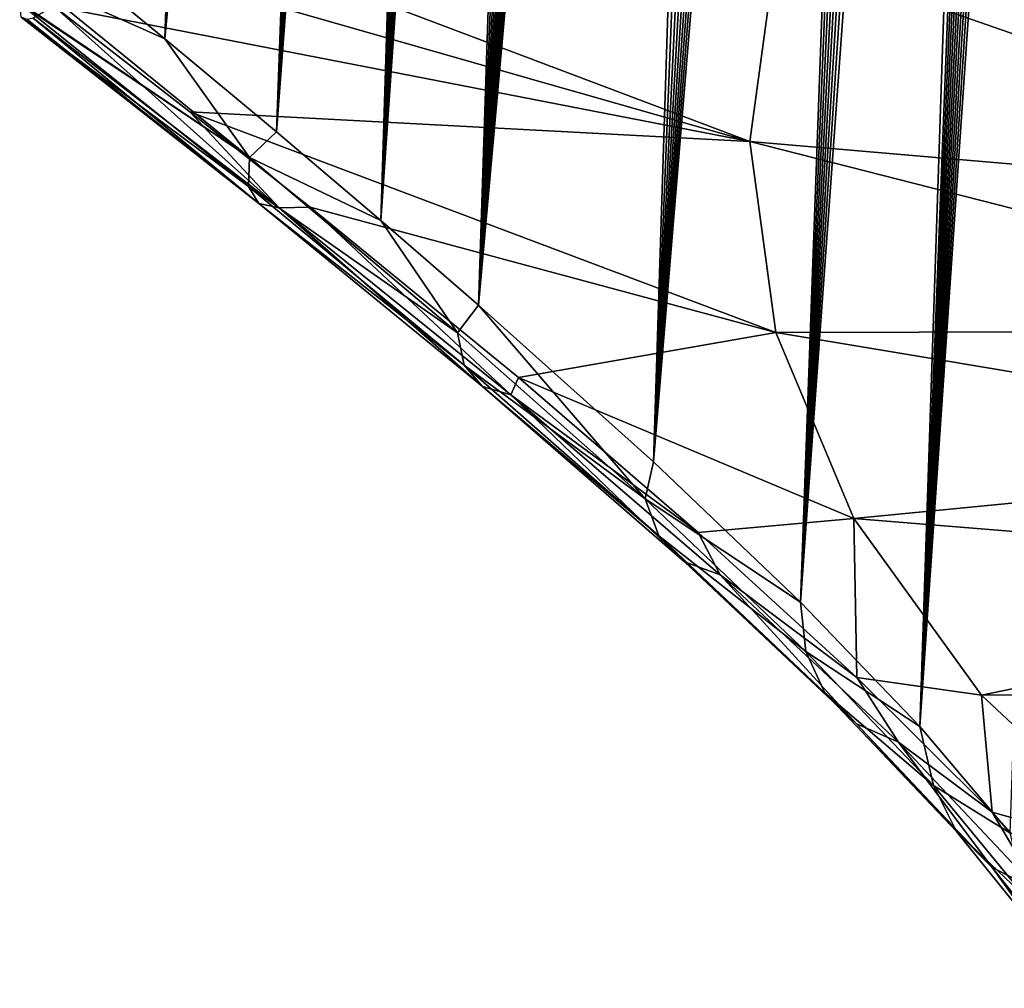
# Model space of a CAD drawing. Header units: metres. Extents: x -109 to 109, y -452 to 89.
# Tile 281 of 656: x -101 to -92, y -70 to -62. Entities that reach past the tile are written whole.
import ezdxf

# ---------------------------------------------------------------- set-up
doc = ezdxf.new("R2010")
doc.units = ezdxf.units.M
doc.layers.add('solid_K244270000C71_000', color=7, linetype='CONTINUOUS')

msp = doc.modelspace()

# ---------------------------------------------------------------- linework, layer by layer
at = {"layer": 'solid_K244270000C71_000'}
for points in [[(-95.265472, -65.832397, 36.041077), (-93.556404, -37.983906, 16.111311), (-93.396362, -38.017689, 15.844117)], [(-95.265472, -65.832397, 36.041077), (-93.73246, -37.984409, 16.417379), (-93.556404, -37.983906, 16.111311)], [(-95.265472, -65.832397, 36.041077), (-93.928284, -38.027466, 16.771633), (-93.73246, -37.984409, 16.417379)], [(-95.265472, -65.832397, 36.041077), (-93.396362, -38.017689, 15.844117), (-93.249046, -38.0802, 15.60823)], [(-95.265472, -65.832397, 36.041077), (-94.146149, -38.123501, 17.181562), (-93.928284, -38.027466, 16.771633)], [(-95.265472, -65.832397, 36.041077), (-93.249046, -38.0802, 15.60823), (-93.111053, -38.168926, 15.396992)], [(-95.265472, -65.832397, 36.041077), (-94.386894, -38.283813, 17.652594), (-94.146149, -38.123501, 17.181562)], [(-95.265472, -65.832397, 36.041077), (-93.111053, -38.168926, 15.396992), (-92.97963, -38.282879, 15.205198)], [(-96.741135, -64.509315, 37.2267), (-94.516037, -38.391335, 17.912455), (-94.386894, -38.283813, 17.652594)], [(-95.265472, -65.832397, 36.041077), (-96.741135, -64.509315, 37.2267), (-94.386894, -38.283813, 17.652594)], [(-94.02282, -67.019043, 34.577881), (-95.265472, -65.832397, 36.041077), (-92.97963, -38.282879, 15.205198)], [(-94.02282, -67.019043, 34.577881), (-92.97963, -38.282879, 15.205198), (-92.852493, -38.423332, 15.029336)], [(-96.741135, -64.509315, 37.2267), (-94.6511, -38.51955, 18.189703), (-94.516037, -38.391335, 17.912455)], [(-94.02282, -67.019043, 34.577881), (-92.852493, -38.423332, 15.029336), (-92.727409, -38.593445, 14.866537)], [(-96.741135, -64.509315, 37.2267), (-94.792183, -38.669277, 18.484648), (-94.6511, -38.51955, 18.189703)], [(-94.02282, -67.019043, 34.577881), (-92.727409, -38.593445, 14.866537), (-92.602745, -38.798038, 14.715518)], [(-96.741135, -64.509315, 37.2267), (-94.939384, -38.842884, 18.798578), (-94.792183, -38.669277, 18.484648)], [(-94.02282, -67.019043, 34.577881), (-92.602745, -38.798038, 14.715518), (-92.47673, -39.044823, 14.575706)], [(-96.741135, -64.509315, 37.2267), (-95.092819, -39.041664, 19.132132), (-94.939384, -38.842884, 18.798578)], [(-96.741135, -64.509315, 37.2267), (-95.252617, -39.267227, 19.486143), (-95.092819, -39.041664, 19.132132)], [(-94.02282, -67.019043, 34.577881), (-92.47673, -39.044823, 14.575706), (-92.347977, -39.343903, 14.44793)], [(-96.741135, -64.509315, 37.2267), (-95.418854, -39.522205, 19.862055), (-95.252617, -39.267227, 19.486143)], [(-94.02282, -67.019043, 34.577881), (-92.347977, -39.343903, 14.44793), (-92.215927, -39.707863, 14.335439)], [(-96.741135, -64.509315, 37.2267), (-95.591644, -39.807671, 20.260345), (-95.418854, -39.522205, 19.862055)], [(-94.02282, -67.019043, 34.577881), (-92.215927, -39.707863, 14.335439), (-92.081131, -40.149948, 14.243578)], [(-96.741135, -64.509315, 37.2267), (-95.771065, -40.126808, 20.682823), (-95.591644, -39.807671, 20.260345)], [(-96.741135, -64.509315, 37.2267), (-95.957207, -40.48138, 21.130384), (-95.771065, -40.126808, 20.682823)], [(-93.016342, -68.066788, 32.850212), (-94.02282, -67.019043, 34.577881), (-92.081131, -40.149948, 14.243578)], [(-93.016342, -68.066788, 32.850212), (-92.081131, -40.149948, 14.243578), (-91.946007, -40.680054, 14.180125)], [(-97.56636, -63.795826, 37.708031), (-96.085068, -40.738655, 21.443354), (-95.957207, -40.48138, 21.130384)], [(-96.741135, -64.509315, 37.2267), (-97.56636, -63.795826, 37.708031), (-95.957207, -40.48138, 21.130384)], [(-97.56636, -63.795826, 37.708031), (-96.215942, -41.013481, 21.768427), (-96.085068, -40.738655, 21.443354)], [(-93.016342, -68.066788, 32.850212), (-91.946007, -40.680054, 14.180125), (-91.87915, -40.980446, 14.161263)], [(-93.016342, -68.066788, 32.850212), (-91.87915, -40.980446, 14.161263), (-91.813187, -41.306667, 14.1527)], [(-97.56636, -63.795826, 37.708031), (-96.349823, -41.307537, 22.106564), (-96.215942, -41.013481, 21.768427)], [(-97.56636, -63.795826, 37.708031), (-96.48674, -41.620251, 22.457375), (-96.349823, -41.307537, 22.106564)], [(-93.016342, -68.066788, 32.850212), (-91.813187, -41.306667, 14.1527), (-91.748337, -41.659435, 14.15494)], [(-97.56636, -63.795826, 37.708031), (-96.62661, -41.954079, 22.822243), (-96.48674, -41.620251, 22.457375)], [(-93.016342, -68.066788, 32.850212), (-91.748337, -41.659435, 14.15494), (-91.684921, -42.040871, 14.169525)], [(-97.56636, -63.795826, 37.708031), (-96.769478, -42.30899, 23.201124), (-96.62661, -41.954079, 22.822243)], [(-93.016342, -68.066788, 32.850212), (-91.684921, -42.040871, 14.169525), (-91.623199, -42.452126, 14.197317)], [(-97.56636, -63.795826, 37.708031), (-96.915268, -42.686115, 23.594599), (-96.769478, -42.30899, 23.201124)], [(-93.016342, -68.066788, 32.850212), (-91.623199, -42.452126, 14.197317), (-91.563461, -42.89465, 14.239425)], [(-98.449883, -63.046932, 38.109436), (-97.063866, -43.087753, 24.003942), (-96.915268, -42.686115, 23.594599)], [(-97.56636, -63.795826, 37.708031), (-98.449883, -63.046932, 38.109436), (-96.915268, -42.686115, 23.594599)], [(-93.016342, -68.066788, 32.850212), (-91.563461, -42.89465, 14.239425), (-91.506027, -43.370846, 14.297595)], [(-98.449883, -63.046932, 38.109436), (-97.215332, -43.513096, 24.428658), (-97.063866, -43.087753, 24.003942)], [(-93.016342, -68.066788, 32.850212), (-91.506027, -43.370846, 14.297595), (-91.451141, -43.881653, 14.372499)], [(-98.449883, -63.046932, 38.109436), (-97.33065, -43.849625, 24.758335), (-97.215332, -43.513096, 24.428658)], [(-98.449883, -63.046932, 38.109436), (-97.447388, -44.201847, 25.097933), (-97.33065, -43.849625, 24.758335)], [(-93.016342, -68.066788, 32.850212), (-91.451141, -43.881653, 14.372499), (-91.399155, -44.430008, 14.466316)], [(-98.449883, -63.046932, 38.109436), (-97.56562, -44.568916, 25.446974), (-97.447388, -44.201847, 25.097933)], [(-92.255585, -68.96553, 30.862652), (-93.016342, -68.066788, 32.850212), (-91.399155, -44.430008, 14.466316)], [(-98.449883, -63.046932, 38.109436), (-97.685143, -44.952633, 25.806398), (-97.56562, -44.568916, 25.446974)], [(-98.449883, -63.046932, 38.109436), (-97.805786, -45.354504, 26.177), (-97.685143, -44.952633, 25.806398)], [(-99.391647, -62.261723, 38.425667), (-97.927719, -45.773125, 26.558054), (-97.805786, -45.354504, 26.177)], [(-98.449883, -63.046932, 38.109436), (-99.391647, -62.261723, 38.425667), (-97.805786, -45.354504, 26.177)], [(-99.391647, -62.261723, 38.425667), (-98.05072, -46.209988, 26.950306), (-97.927719, -45.773125, 26.558054)], [(-99.391647, -62.261723, 38.425667), (-98.174446, -46.667366, 27.354916), (-98.05072, -46.209988, 26.950306)], [(-99.391647, -62.261723, 38.425667), (-98.27404, -47.047523, 27.687271), (-98.174446, -46.667366, 27.354916)], [(-99.391647, -62.261723, 38.425667), (-98.374199, -47.440113, 28.027201), (-98.27404, -47.047523, 27.687271)], [(-99.391647, -62.261723, 38.425667), (-98.474648, -47.846546, 28.375387), (-98.374199, -47.440113, 28.027201)], [(-99.391647, -62.261723, 38.425667), (-98.575127, -48.268223, 28.732523), (-98.474648, -47.846546, 28.375387)], [(-99.391647, -62.261723, 38.425667), (-98.675713, -48.704742, 29.09844), (-98.575127, -48.268223, 28.732523)], [(-99.391647, -62.261723, 38.425667), (-98.77655, -49.155216, 29.472715), (-98.675713, -48.704742, 29.09844)], [(-99.391647, -62.261723, 38.425667), (-98.877258, -49.621414, 29.856197), (-98.77655, -49.155216, 29.472715)], [(-99.391647, -62.261723, 38.425667), (-98.977455, -50.105129, 30.249748), (-98.877258, -49.621414, 29.856197)], [(-99.391647, -62.261723, 38.425667), (-100.391487, -61.438896, 38.650555), (-98.977455, -50.105129, 30.249748)], [(-93.572792, -59.947258, 48.747509), (-94.230385, -61.518322, 46.503796), (-87.608688, -62.656284, 48.278706)], [(-93.572792, -59.947258, 48.747509), (-87.608688, -62.656284, 48.278706), (-86.90728, -61.685024, 49.66581)], [(-100.406975, -60.874626, 42.624874), (-100.387352, -61.430027, 41.831676), (-94.451401, -63.129051, 44.203438)], [(-94.230385, -61.518322, 46.503796), (-100.406975, -60.874626, 42.624874), (-94.451401, -63.129051, 44.203438)], [(-100.54493, -61.743061, 39.05162), (-100.391487, -61.438896, 38.650555), (-99.391647, -62.261723, 38.425667)], [(-100.387352, -61.430027, 41.831676), (-100.328529, -61.984516, 41.039783), (-94.451401, -63.129051, 44.203438)], [(-94.230385, -61.518322, 46.503796), (-94.451401, -63.129051, 44.203438), (-88.03656, -63.678524, 46.818798)], [(-94.230385, -61.518322, 46.503796), (-88.03656, -63.678524, 46.818798), (-87.608688, -62.656284, 48.278706)], [(-98.67688, -63.263851, 38.561195), (-100.616028, -61.953915, 39.50362), (-100.54493, -61.743061, 39.05162)], [(-98.67688, -63.263851, 38.561195), (-100.54493, -61.743061, 39.05162), (-99.391647, -62.261723, 38.425667)], [(-98.67688, -63.263851, 38.561195), (-100.617409, -61.961456, 39.525475), (-100.616028, -61.953915, 39.50362)], [(-98.683701, -63.507393, 39.028225), (-100.60379, -62.078506, 40.038872), (-100.617409, -61.961456, 39.525475)], [(-98.683701, -63.507393, 39.028225), (-100.617409, -61.961456, 39.525475), (-98.67688, -63.263851, 38.561195)], [(-98.427391, -63.688148, 40.024364), (-100.328529, -61.984516, 41.039783), (-100.504898, -62.086185, 40.556221)], [(-100.328529, -61.984516, 41.039783), (-99.180916, -62.877453, 40.748905), (-94.451401, -63.129051, 44.203438)], [(-98.427391, -63.688148, 40.024364), (-99.180916, -62.877453, 40.748905), (-100.328529, -61.984516, 41.039783)], [(-98.598572, -63.652172, 39.527493), (-100.554947, -62.096478, 40.348267), (-100.60379, -62.078506, 40.038872)], [(-98.598572, -63.652172, 39.527493), (-100.60379, -62.078506, 40.038872), (-98.683701, -63.507393, 39.028225)], [(-98.598572, -63.652172, 39.527493), (-100.504898, -62.086185, 40.556221), (-100.554947, -62.096478, 40.348267)], [(-98.427391, -63.688148, 40.024364), (-100.504898, -62.086185, 40.556221), (-98.598572, -63.652172, 39.527493)], [(-98.67688, -63.263851, 38.561195), (-99.391647, -62.261723, 38.425667), (-98.449883, -63.046932, 38.109436)], [(-99.180916, -62.877453, 40.748905), (-94.230385, -64.739777, 41.90308), (-94.451401, -63.129051, 44.203438)], [(-99.180916, -62.877453, 40.748905), (-98.165291, -63.682472, 40.386829), (-94.230385, -64.739777, 41.90308)], [(-98.427391, -63.688148, 40.024364), (-98.165291, -63.682472, 40.386829), (-99.180916, -62.877453, 40.748905)], [(-98.67688, -63.263851, 38.561195), (-98.449883, -63.046932, 38.109436), (-97.56636, -63.795826, 37.708031)], [(-94.451401, -63.129051, 44.203438), (-94.230385, -64.739777, 41.90308), (-88.180367, -64.72657, 45.322033)], [(-88.03656, -63.678524, 46.818798), (-94.451401, -63.129051, 44.203438), (-88.180367, -64.72657, 45.322033)], [(-98.683701, -63.507393, 39.028225), (-98.67688, -63.263851, 38.561195), (-96.91983, -64.743057, 37.702358)], [(-96.91983, -64.743057, 37.702358), (-98.67688, -63.263851, 38.561195), (-97.56636, -63.795826, 37.708031)], [(-96.86277, -65.018028, 38.148022), (-98.683701, -63.507393, 39.028225), (-96.91983, -64.743057, 37.702358)], [(-98.598572, -63.652172, 39.527493), (-98.683701, -63.507393, 39.028225), (-96.86277, -65.018028, 38.148022)], [(-96.708672, -65.197075, 38.618843), (-98.598572, -63.652172, 39.527493), (-96.86277, -65.018028, 38.148022)], [(-98.427391, -63.688148, 40.024364), (-98.598572, -63.652172, 39.527493), (-96.708672, -65.197075, 38.618843)], [(-96.468231, -65.267799, 39.082161), (-98.165291, -63.682472, 40.386829), (-98.427391, -63.688148, 40.024364)], [(-96.468231, -65.267799, 39.082161), (-98.427391, -63.688148, 40.024364), (-96.708672, -65.197075, 38.618843)], [(-98.165291, -63.682472, 40.386829), (-96.405663, -65.121948, 39.48526), (-94.230385, -64.739777, 41.90308)], [(-96.468231, -65.267799, 39.082161), (-96.405663, -65.121948, 39.48526), (-98.165291, -63.682472, 40.386829)], [(-96.91983, -64.743057, 37.702358), (-97.56636, -63.795826, 37.708031), (-96.741135, -64.509315, 37.2267)], [(-95.334251, -66.146271, 36.474453), (-96.91983, -64.743057, 37.702358), (-96.741135, -64.509315, 37.2267)], [(-95.334251, -66.146271, 36.474453), (-96.741135, -64.509315, 37.2267), (-95.265472, -65.832397, 36.041077)], [(-96.86277, -65.018028, 38.148022), (-96.91983, -64.743057, 37.702358), (-95.334251, -66.146271, 36.474453)], [(-96.405663, -65.121948, 39.48526), (-93.572792, -66.310844, 39.659367), (-94.230385, -64.739777, 41.90308)], [(-94.230385, -64.739777, 41.90308), (-88.03656, -65.774612, 43.825268), (-88.180367, -64.72657, 45.322033)], [(-94.230385, -64.739777, 41.90308), (-93.572792, -66.310844, 39.659367), (-88.03656, -65.774612, 43.825268)], [(-95.219643, -66.457581, 36.883629), (-96.86277, -65.018028, 38.148022), (-95.334251, -66.146271, 36.474453)], [(-96.708672, -65.197075, 38.618843), (-96.86277, -65.018028, 38.148022), (-95.219643, -66.457581, 36.883629)], [(-96.468231, -65.267799, 39.082161), (-94.885963, -66.429382, 38.352062), (-96.405663, -65.121948, 39.48526)], [(-96.405663, -65.121948, 39.48526), (-94.885963, -66.429382, 38.352062), (-93.572792, -66.310844, 39.659367)], [(-95.003448, -66.676239, 37.311329), (-96.708672, -65.197075, 38.618843), (-95.219643, -66.457581, 36.883629)], [(-96.468231, -65.267799, 39.082161), (-96.708672, -65.197075, 38.618843), (-95.003448, -66.676239, 37.311329)], [(-94.700653, -66.787071, 37.727875), (-94.885963, -66.429382, 38.352062), (-96.468231, -65.267799, 39.082161)], [(-94.700653, -66.787071, 37.727875), (-96.468231, -65.267799, 39.082161), (-95.003448, -66.676239, 37.311329)], [(-93.572792, -66.310844, 39.659367), (-87.608688, -66.796852, 42.36536), (-88.03656, -65.774612, 43.825268)], [(-95.334251, -66.146271, 36.474453), (-95.265472, -65.832397, 36.041077), (-94.02282, -67.019043, 34.577881)], [(-93.978386, -67.433739, 34.898773), (-95.334251, -66.146271, 36.474453), (-94.02282, -67.019043, 34.577881)], [(-95.219643, -66.457581, 36.883629), (-95.334251, -66.146271, 36.474453), (-93.978386, -67.433739, 34.898773)], [(-94.885963, -66.429382, 38.352062), (-93.54792, -67.655319, 36.969803), (-93.572792, -66.310844, 39.659367)], [(-93.572792, -66.310844, 39.659367), (-92.494812, -67.803566, 37.527542), (-87.608688, -66.796852, 42.36536)], [(-93.54792, -67.655319, 36.969803), (-92.494812, -67.803566, 37.527542), (-93.572792, -66.310844, 39.659367)], [(-94.700653, -66.787071, 37.727875), (-93.54792, -67.655319, 36.969803), (-94.885963, -66.429382, 38.352062)], [(-93.817238, -67.78405, 35.257648), (-95.219643, -66.457581, 36.883629), (-93.978386, -67.433739, 34.898773)], [(-95.003448, -66.676239, 37.311329), (-95.219643, -66.457581, 36.883629), (-93.817238, -67.78405, 35.257648)], [(-93.550255, -68.045509, 35.628906), (-95.003448, -66.676239, 37.311329), (-93.817238, -67.78405, 35.257648)], [(-94.700653, -66.787071, 37.727875), (-95.003448, -66.676239, 37.311329), (-93.550255, -68.045509, 35.628906)], [(-93.195953, -68.199989, 35.986797), (-93.54792, -67.655319, 36.969803), (-94.700653, -66.787071, 37.727875)], [(-93.195953, -68.199989, 35.986797), (-94.700653, -66.787071, 37.727875), (-93.550255, -68.045509, 35.628906)], [(-92.494812, -67.803566, 37.527542), (-86.90728, -67.76812, 40.978252), (-87.608688, -66.796852, 42.36536)], [(-93.978386, -67.433739, 34.898773), (-94.02282, -67.019043, 34.577881), (-93.016342, -68.066788, 32.850212)], [(-92.898941, -68.565651, 33.019272), (-93.978386, -67.433739, 34.898773), (-93.016342, -68.066788, 32.850212)], [(-93.817238, -67.78405, 35.257648), (-93.978386, -67.433739, 34.898773), (-92.898941, -68.565651, 33.019272)], [(-93.54792, -67.655319, 36.969803), (-92.403656, -68.792114, 35.34626), (-92.494812, -67.803566, 37.527542)], [(-93.195953, -68.199989, 35.986797), (-92.403656, -68.792114, 35.34626), (-93.54792, -67.655319, 36.969803)], [(-92.494812, -67.803566, 37.527542), (-91.022987, -69.181183, 35.560101), (-86.90728, -67.76812, 40.978252)], [(-92.706001, -68.954773, 33.317318), (-93.817238, -67.78405, 35.257648), (-92.898941, -68.565651, 33.019272)], [(-93.550255, -68.045509, 35.628906), (-93.817238, -67.78405, 35.257648), (-92.706001, -68.954773, 33.317318)], [(-92.403656, -68.792114, 35.34626), (-91.022987, -69.181183, 35.560101), (-92.494812, -67.803566, 37.527542)], [(-92.403107, -69.25956, 33.622013), (-93.550255, -68.045509, 35.628906), (-92.706001, -68.954773, 33.317318)], [(-93.195953, -68.199989, 35.986797), (-93.550255, -68.045509, 35.628906), (-92.403107, -69.25956, 33.622013)], [(-92.898941, -68.565651, 33.019272), (-93.016342, -68.066788, 32.850212), (-92.255585, -68.96553, 30.862652)], [(-92.011269, -69.458862, 33.91222), (-92.403656, -68.792114, 35.34626), (-93.195953, -68.199989, 35.986797)], [(-92.011269, -69.458862, 33.91222), (-93.195953, -68.199989, 35.986797), (-92.403107, -69.25956, 33.622013)], [(-92.123589, -69.507935, 30.897478), (-92.898941, -68.565651, 33.019272), (-92.255585, -68.96553, 30.862652)], [(-92.706001, -68.954773, 33.317318), (-92.898941, -68.565651, 33.019272), (-92.123589, -69.507935, 30.897478)], [(-92.403656, -68.792114, 35.34626), (-91.483337, -69.809769, 33.524342), (-91.022987, -69.181183, 35.560101)], [(-92.011269, -69.458862, 33.91222), (-91.483337, -69.809769, 33.524342), (-92.403656, -68.792114, 35.34626)], [(-91.915489, -69.932953, 31.128845), (-92.706001, -68.954773, 33.317318), (-92.123589, -69.507935, 30.897478)], [(-92.403107, -69.25956, 33.622013), (-92.706001, -68.954773, 33.317318), (-91.915489, -69.932953, 31.128845)], [(-91.593376, -70.278915, 31.361288), (-92.403107, -69.25956, 33.622013), (-91.915489, -69.932953, 31.128845)], [(-92.011269, -69.458862, 33.91222), (-92.403107, -69.25956, 33.622013), (-91.593376, -70.278915, 31.361288)]]:
    msp.add_3dface(points, dxfattribs=at)

doc.saveas('drawing.dxf')
